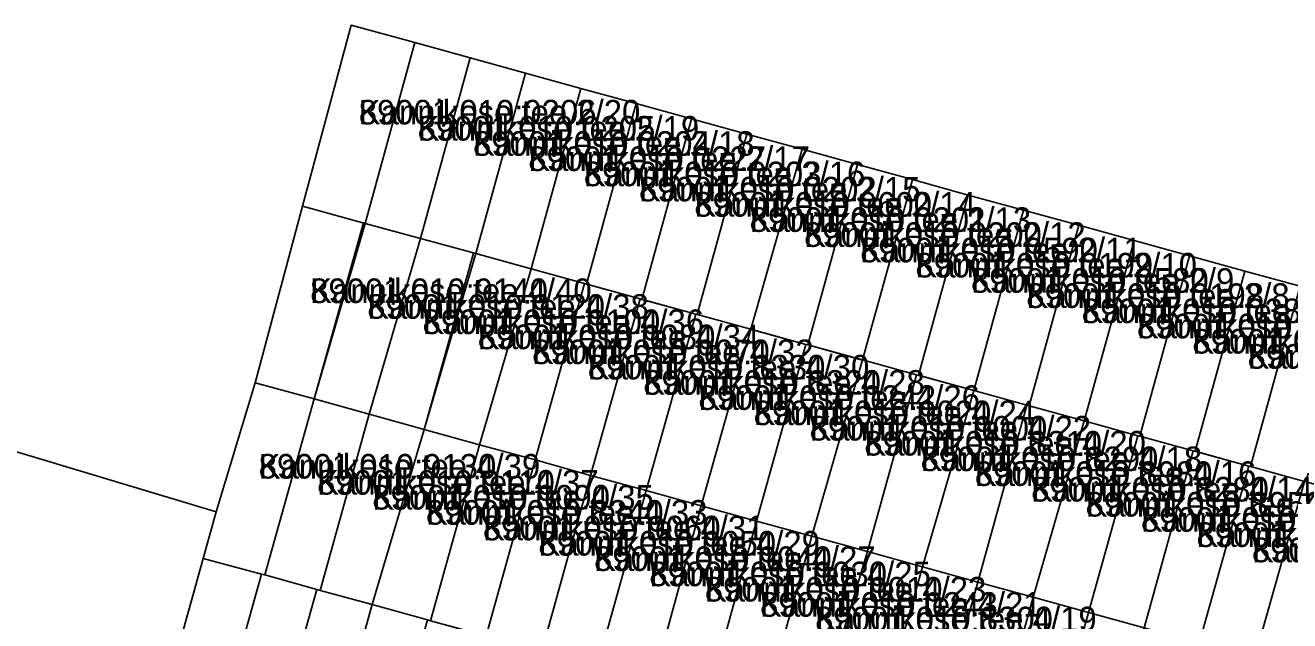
# Model space of a CAD drawing. Extents: x 526849 to 562296, y 6591741 to 6618546.
# Drawn here: x 547707.4 to 547784.5, y 6596348.2 to 6596384.5 of the extents above; entities that cross this region are included whole.
import ezdxf

# ---------------------------------------------------------------- set-up
doc = ezdxf.new("R2010")
doc.units = 0
for name, color, linetype in [('L_AADRESS', 7, 'Continuous'), ('PIIR', 7, 'Continuous'), ('TUNNUS', 7, 'Continuous')]:
    doc.layers.add(name, color=color, linetype=linetype)

msp = doc.modelspace()

# ---------------------------------------------------------------- linework, layer by layer
at = {"layer": 'PIIR'}
msp.add_lwpolyline([(547785.15, 6596368.58), (547781.78, 6596369.51), (547778.4, 6596370.44), (547775.03, 6596371.37), (547771.65, 6596372.3), (547768.28, 6596373.23), (547764.9, 6596374.15), (547761.51, 6596375.09), (547758.15, 6596376.01), (547754.78, 6596376.94), (547751.4, 6596377.87), (547748.03, 6596378.8), (547744.66, 6596379.73), (547741.28, 6596380.66), (547737.91, 6596381.59), (547734.53, 6596382.52), (547731.16, 6596383.45), (547727.28, 6596384.51), (547724.31, 6596373.47), (547721.42, 6596362.69), (547719.05, 6596354.82), (547646.28, 6596376.7)], dxfattribs=at)
for points in [[(547728.12, 6596372.42), (547724.31, 6596373.47), (547727.28, 6596384.51), (547731.16, 6596383.45)], [(547731.16, 6596383.45), (547734.53, 6596382.52), (547731.5, 6596371.49), (547728.12, 6596372.42)], [(547737.91, 6596381.59), (547734.87, 6596370.57), (547731.5, 6596371.49), (547734.53, 6596382.52)], [(547737.91, 6596381.59), (547741.28, 6596380.66), (547738.25, 6596369.64), (547734.87, 6596370.57)], [(547741.62, 6596368.71), (547741.5, 6596368.75), (547738.25, 6596369.64), (547741.28, 6596380.66), (547744.66, 6596379.73)], [(547744.91, 6596367.81), (547741.62, 6596368.71), (547744.66, 6596379.73), (547748.03, 6596378.8), (547745, 6596367.78)], [(547751.4, 6596377.87), (547748.37, 6596366.86), (547748.29, 6596366.88), (547745, 6596367.78), (547748.03, 6596378.8)], [(547751.64, 6596365.96), (547748.37, 6596366.86), (547751.4, 6596377.87), (547754.78, 6596376.94)], [(547594.52, 6596342.12), (547600.54, 6596370.65), (547614.13, 6596366.5), (547618.13, 6596369.78), (547618.63, 6596374.15), (547621.91, 6596374.59), (547646.28, 6596376.7), (547719.05, 6596354.82), (547718.25, 6596351.97), (547715.23, 6596341.14), (547712.28, 6596330.22), (547709.13, 6596319.31), (547709.04, 6596319.15), (547703.1, 6596306.18), (547693.33, 6596305.3), (547690.25, 6596306.42), (547680.99, 6596299.05), (547662.19, 6596321.02), (547628.42, 6596330.79)], [(547758.15, 6596376.01), (547755.12, 6596365), (547755, 6596365.03), (547751.64, 6596365.96), (547754.78, 6596376.94)], [(547758.47, 6596364.08), (547758.38, 6596364.1), (547755.12, 6596365), (547758.15, 6596376.01), (547761.51, 6596375.09)], [(547761.76, 6596363.17), (547758.47, 6596364.08), (547761.51, 6596375.09), (547764.9, 6596374.15), (547761.87, 6596363.15)], [(547765.25, 6596362.22), (547761.87, 6596363.15), (547764.9, 6596374.15), (547768.28, 6596373.23)], [(547724.31, 6596373.47), (547728.12, 6596372.42), (547725.01, 6596361.7), (547721.42, 6596362.69)], [(547768.62, 6596361.29), (547768.49, 6596361.32), (547765.25, 6596362.22), (547768.28, 6596373.23), (547771.65, 6596372.3)], [(547725.01, 6596361.7), (547728.02, 6596372.45), (547728.12, 6596372.42), (547731.5, 6596371.49), (547728.38, 6596360.77)], [(547775.03, 6596371.37), (547771.99, 6596360.36), (547768.62, 6596361.29), (547771.65, 6596372.3)], [(547731.5, 6596371.49), (547734.87, 6596370.57), (547731.73, 6596359.84), (547728.38, 6596360.77)], [(547775.37, 6596359.43), (547775.26, 6596359.46), (547771.99, 6596360.36), (547775.03, 6596371.37), (547778.4, 6596370.44)], [(547731.73, 6596359.84), (547734.74, 6596370.6), (547734.87, 6596370.57), (547738.25, 6596369.64), (547735.11, 6596358.91)], [(547778.74, 6596358.51), (547778.63, 6596358.54), (547775.37, 6596359.43), (547778.4, 6596370.44), (547781.78, 6596369.51)], [(547738.25, 6596369.64), (547741.5, 6596368.75), (547738.49, 6596357.98), (547735.11, 6596358.91)], [(547782.12, 6596357.58), (547782.02, 6596357.61), (547778.74, 6596358.51), (547781.78, 6596369.51), (547785.15, 6596368.58)], [(547738.49, 6596357.98), (547741.5, 6596368.75), (547744.91, 6596367.81), (547741.88, 6596357.04)], [(547785.49, 6596356.65), (547785.42, 6596356.67), (547782.12, 6596357.58), (547785.15, 6596368.58), (547788.52, 6596367.65)], [(547745.26, 6596356.11), (547741.88, 6596357.04), (547744.91, 6596367.81), (547748.29, 6596366.88)], [(547745.26, 6596356.11), (547748.29, 6596366.88), (547748.37, 6596366.86), (547751.64, 6596365.96), (547748.63, 6596355.18)], [(547751.64, 6596365.96), (547751.75, 6596365.93), (547755, 6596365.03), (547751.99, 6596354.25), (547748.63, 6596355.18)], [(547751.99, 6596354.25), (547755, 6596365.03), (547755.12, 6596365), (547758.47, 6596364.08), (547755.38, 6596353.32)], [(547758.47, 6596364.08), (547761.76, 6596363.17), (547758.76, 6596352.39), (547755.38, 6596353.32)], [(547762.12, 6596351.46), (547758.76, 6596352.39), (547761.76, 6596363.17), (547765.25, 6596362.22)], [(547718.25, 6596351.97), (547719.05, 6596354.82), (547721.42, 6596362.69), (547725.01, 6596361.7), (547722.01, 6596350.96), (547721.8, 6596351.01)], [(547725.18, 6596350.08), (547722.01, 6596350.96), (547725.01, 6596361.7), (547728.38, 6596360.77), (547725.39, 6596350.02)], [(547765.25, 6596362.22), (547768.49, 6596361.32), (547765.5, 6596350.53), (547762.12, 6596351.46)], [(547768.87, 6596349.6), (547765.5, 6596350.53), (547768.49, 6596361.32), (547771.99, 6596360.36)], [(547728.38, 6596360.77), (547731.73, 6596359.84), (547728.55, 6596349.15), (547725.39, 6596350.02)], [(547771.99, 6596360.36), (547775.26, 6596359.46), (547772.25, 6596348.66), (547768.87, 6596349.6)], [(547732.12, 6596348.17), (547731.92, 6596348.22), (547728.55, 6596349.15), (547731.73, 6596359.84), (547735.11, 6596358.91)], [(547772.25, 6596348.66), (547775.26, 6596359.46), (547775.37, 6596359.43), (547778.63, 6596358.54), (547775.63, 6596347.73)], [(547735.11, 6596358.91), (547738.49, 6596357.98), (547735.5, 6596347.24), (547732.12, 6596348.17)], [(547778.63, 6596358.54), (547782.02, 6596357.61), (547778.99, 6596346.8), (547775.63, 6596347.73)], [(547738.49, 6596357.98), (547741.88, 6596357.04), (547738.91, 6596346.3), (547735.5, 6596347.24)], [(547741.88, 6596357.04), (547745.26, 6596356.11), (547742.28, 6596345.37), (547738.91, 6596346.3)], [(547778.99, 6596346.8), (547782.02, 6596357.61), (547782.12, 6596357.58), (547785.42, 6596356.67), (547782.37, 6596345.87)], [(547785.42, 6596356.67), (547785.49, 6596356.65), (547788.71, 6596355.77), (547785.76, 6596344.94), (547782.37, 6596345.87)], [(547742.28, 6596345.37), (547745.26, 6596356.11), (547748.63, 6596355.18), (547745.69, 6596344.43), (547745.42, 6596344.5)], [(547748.63, 6596355.18), (547751.99, 6596354.25), (547749.04, 6596343.5), (547748.79, 6596343.57), (547745.69, 6596344.43)], [(547752.18, 6596342.64), (547749.04, 6596343.5), (547751.99, 6596354.25), (547755.38, 6596353.32), (547752.38, 6596342.58)], [(547755.55, 6596341.71), (547752.38, 6596342.58), (547755.38, 6596353.32), (547758.76, 6596352.39)], [(547758.93, 6596340.77), (547755.55, 6596341.71), (547758.76, 6596352.39), (547762.12, 6596351.46), (547759.11, 6596340.72)], [(547721.8, 6596351.01), (547718.77, 6596340.14), (547715.23, 6596341.14), (547718.25, 6596351.97)], [(547722.14, 6596339.21), (547718.77, 6596340.14), (547721.8, 6596351.01), (547722.01, 6596350.96), (547725.18, 6596350.08)], [(547762.12, 6596351.46), (547765.5, 6596350.53), (547762.51, 6596339.79), (547762.32, 6596339.84), (547759.11, 6596340.72)], [(547725.18, 6596350.08), (547725.39, 6596350.02), (547728.55, 6596349.15), (547725.52, 6596338.28), (547722.14, 6596339.21)], [(547765.7, 6596338.91), (547762.51, 6596339.79), (547765.5, 6596350.53), (547768.87, 6596349.6), (547765.9, 6596338.85)], [(547768.87, 6596349.6), (547772.25, 6596348.66), (547769.27, 6596337.92), (547769.06, 6596337.98), (547765.9, 6596338.85)], [(547728.55, 6596349.15), (547731.92, 6596348.22), (547728.89, 6596337.35), (547725.52, 6596338.28)], [(547772.42, 6596337.05), (547769.27, 6596337.92), (547772.25, 6596348.66), (547775.63, 6596347.73), (547772.67, 6596336.98)], [(547728.89, 6596337.35), (547731.92, 6596348.22), (547732.12, 6596348.17), (547735.3, 6596347.29), (547732.27, 6596336.42)]]:
    msp.add_lwpolyline(points, close=True, dxfattribs=at)

# ---------------------------------------------------------------- texts
at = {"layer": 'L_AADRESS'}
for s, p in [('Kannikese tee 2/20', (547727.735, 6596378.456)), ('Kannikese tee 2/19', (547731.325, 6596377.471)), ('Kannikese tee 2/18', (547734.705, 6596376.543)), ('Kannikese tee 2/17', (547738.075, 6596375.616)), ('Kannikese tee 2/16', (547741.455, 6596374.687)), ('Kannikese tee 2/15', (547744.825, 6596373.759)), ('Kannikese tee 2/14', (547748.2, 6596372.829)), ('Kannikese tee 2/13', (547751.575, 6596371.9)), ('Kannikese tee 2/12', (547754.895, 6596370.984)), ('Kannikese tee 2/11', (547758.315, 6596370.041)), ('Kannikese tee 2/10', (547761.685, 6596369.116)), ('Kannikese tee 2/9', (547765.075, 6596368.185)), ('Kannikese tee 4/40', (547724.77, 6596367.555)), ('Kannikese tee 2/8', (547768.45, 6596367.257)), ('Kannikese tee 4/38', (547728.255, 6596366.594)), ('Kannikese tee 2/7', (547771.825, 6596366.329)), ('Kannikese tee 4/36', (547731.625, 6596365.663)), ('Kannikese tee 2/6', (547775.195, 6596365.401)), ('Kannikese tee 4/34', (547734.99, 6596364.74)), ('Kannikese tee 4/32', (547738.305, 6596363.828)), ('Kannikese tee 2/5', (547778.575, 6596364.473)), ('Kannikese tee 2/4', (547781.945, 6596363.548)), ('Kannikese tee 4/30', (547741.7, 6596362.892)), ('Kannikese tee 4/28', (547745.085, 6596361.96)), ('Kannikese tee 4/26', (547748.45, 6596361.034)), ('Kannikese tee 4/24', (547751.815, 6596360.105)), ('Kannikese tee 4/22', (547755.23, 6596359.165)), ('Kannikese tee 4/20', (547758.57, 6596358.247)), ('Kannikese tee 4/18', (547762.005, 6596357.298)), ('Kannikese tee 4/39', (547721.63, 6596356.844)), ('Kannikese tee 4/16', (547765.305, 6596356.394)), ('Kannikese tee 4/37', (547725.195, 6596355.862)), ('Kannikese tee 4/14', (547768.745, 6596355.442)), ('Kannikese tee 4/35', (547728.56, 6596354.952)), ('Kannikese tee 4/33', (547731.83, 6596354.029)), ('Kannikese tee 4/12', (547772.065, 6596354.525)), ('Kannikese tee 4/31', (547735.305, 6596353.075)), ('Kannikese tee 4/10', (547775.44, 6596353.597)), ('Kannikese tee 4/8', (547778.825, 6596352.666)), ('Kannikese tee 4/29', (547738.69, 6596352.143)), ('Kannikese tee 4/6', (547782.205, 6596351.736)), ('Kannikese tee 4/27', (547742.085, 6596351.204)), ('Kannikese tee 4/25', (547745.455, 6596350.274)), ('Kannikese tee 4/23', (547748.84, 6596349.339)), ('Kannikese tee 4/21', (547752.21, 6596348.41)), ('Kannikese tee 4/19', (547755.57, 6596347.522))]:
    msp.add_text(s, height=1.5, dxfattribs=at).set_placement(p)
at = {"layer": 'TUNNUS'}
for s, p in [('89001:010:0206', (547727.735, 6596378.456)), ('89001:010:0205', (547731.325, 6596377.471)), ('89001:010:0204', (547734.705, 6596376.543)), ('89001:010:0227', (547738.075, 6596375.616)), ('89001:010:0203', (547741.455, 6596374.687)), ('89001:010:0202', (547744.825, 6596373.759)), ('89001:010:9600', (547748.2, 6596372.829)), ('89001:010:0201', (547751.575, 6596371.9)), ('89001:010:0200', (547754.895, 6596370.984)), ('89001:010:9590', (547758.315, 6596370.041)), ('89001:010:0199', (547761.685, 6596369.116)), ('89001:010:9580', (547765.075, 6596368.185)), ('89001:010:9140', (547724.77, 6596367.555)), ('89001:010:0198', (547768.45, 6596367.257)), ('89001:010:9120', (547728.255, 6596366.594)), ('89001:010:0383', (547771.825, 6596366.329)), ('89001:010:9100', (547731.625, 6596365.663)), ('89001:010:9080', (547734.99, 6596364.74)), ('89001:010:0196', (547775.195, 6596365.401)), ('89001:010:0197', (547778.575, 6596364.473)), ('89001:010:9070', (547738.305, 6596363.828)), ('89001:010:0193', (547781.945, 6596363.548)), ('89001:010:8330', (547741.7, 6596362.892)), ('89001:010:8320', (547745.085, 6596361.96)), ('89001:010:0242', (547748.45, 6596361.034)), ('89001:010:9020', (547751.815, 6596360.105)), ('89001:010:9000', (547755.23, 6596359.165)), ('89001:010:8310', (547758.57, 6596358.247)), ('89001:010:8290', (547762.005, 6596357.298)), ('89001:010:9130', (547721.63, 6596356.844)), ('89001:010:8980', (547765.305, 6596356.394)), ('89001:010:9110', (547725.195, 6596355.862)), ('89001:010:8280', (547768.745, 6596355.442)), ('89001:010:9090', (547728.56, 6596354.952)), ('89001:010:8340', (547731.83, 6596354.029)), ('89001:010:8950', (547772.065, 6596354.525)), ('89001:010:8930', (547775.44, 6596353.597)), ('89001:010:9060', (547735.305, 6596353.075)), ('89001:010:8270', (547778.825, 6596352.666)), ('89001:010:9050', (547738.69, 6596352.143)), ('89001:010:8910', (547782.205, 6596351.736)), ('89001:010:9040', (547742.085, 6596351.204)), ('89001:010:9030', (547745.455, 6596350.274)), ('89001:010:9010', (547748.84, 6596349.339)), ('89001:010:0243', (547752.21, 6596348.41)), ('89001:010:8300', (547755.57, 6596347.522))]:
    msp.add_text(s, height=1.5, dxfattribs=at).set_placement(p)

doc.saveas('drawing.dxf')
